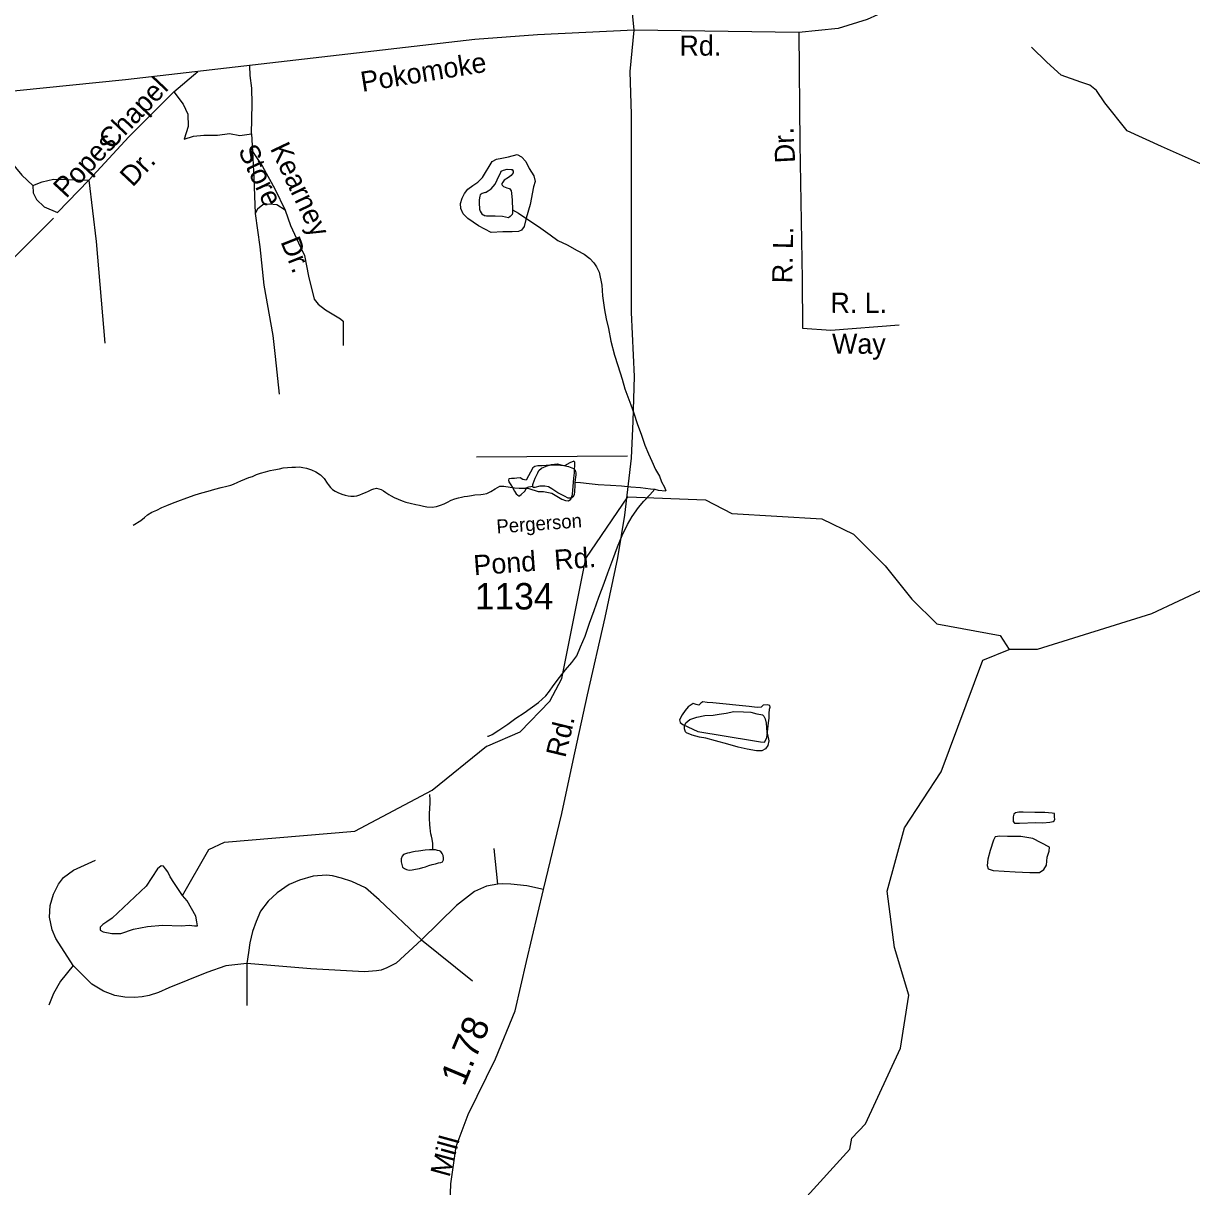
# Model space of a CAD drawing. Extents: x 2126262 to 2293712, y 749403 to 919119.
# Drawn here: x 2145646 to 2151173, y 844700 to 850203 of the extents above; entities that cross this region are included whole.
import ezdxf

# ---------------------------------------------------------------- set-up
doc = ezdxf.new("R2010")
doc.units = 0
for name, color, linetype in [('Exist Hydrographic Creek Single Shore', 7, 'Continuous'), ('Exist Hydrographic Misc Water Feature', 7, 'Continuous'), ('Exist Hydrographic Pond Under 1500 Sq Ft', 7, 'Continuous'), ('Exist Road Non-System Type 51', 7, 'Continuous'), ('Exist Road Non-System Type 51 Label', 7, 'Continuous'), ('Exist Road Secondary Mileage Hundredths English Label', 7, 'Continuous'), ('Exist Road Secondary Type 51 Attributed', 7, 'Continuous'), ('Exist Road Secondary Type 51 Label', 7, 'Continuous'), ('Exist Road Secondary Type 51 Number Label', 7, 'Continuous')]:
    doc.layers.add(name, color=color, linetype=linetype)

msp = doc.modelspace()

# ---------------------------------------------------------------- linework, layer by layer
at = {"layer": 'Exist Hydrographic Creek Single Shore'}
for points in [[(2147842.7, 846785.6), (2147995.5, 846851.7), (2148136.4, 846996.5), (2148193.4, 847103.5), (2148307.4, 847672), (2148505.5, 847963.3), (2148872.5, 847949.1), (2148997.4, 847884.2), (2149422.5, 847859), (2149573.4, 847787), (2149723.5, 847636.3), (2149849.4, 847479.5), (2149966.5, 847362.2), (2150267.5, 847306.8), (2150309.5, 847240.3)], [(2155391.5, 847151.7), (2155017.5, 847093.8), (2154942.5, 847059.3), (2154478.4, 846563.6), (2154246.5, 846420.8), (2153955.5, 846328.4), (2153505.5, 846232.7), (2153347.4, 846242.5), (2153113.4, 846365.5), (2152862.4, 846613.4), (2152710.5, 846964.3), (2152667.4, 847135.8), (2152608.4, 847235.4), (2152508.5, 847345.8), (2152424.4, 847377), (2152182.5, 847408.3), (2152065.4, 847492.7), (2151840.4, 847582.7), (2151640.5, 847616.3), (2151365.5, 847589.2), (2150983.5, 847410.1), (2150442.4, 847240.8), (2150309.5, 847240.3)], [(2149117.5, 844394.3), (2149555.5, 844877.3), (2149564.4, 844929.7), (2149630.4, 844997.2), (2149795.4, 845354.7), (2149835.4, 845606.4), (2149767.4, 845830.9), (2149732.5, 846097.4), (2149814.5, 846397.5), (2149987.4, 846662.9), (2150184.4, 847190.4), (2150309.5, 847240.3)], [(2146398.6, 846077.7), (2146522.4, 846294.9), (2146597.5, 846329.4), (2147213.4, 846382.3), (2147579.4, 846574.9), (2147836.4, 846782.9)]]:
    msp.add_lwpolyline(points, dxfattribs=at)
at = {"layer": 'Exist Hydrographic Misc Water Feature'}
for points in [[(2147831.6, 849402.3), (2147845.3, 849410.4), (2147859.3, 849420.5), (2147877.3, 849442.5), (2147887.1, 849462.6), (2147904.8, 849498.7), (2147906.8, 849502.7), (2147916.9, 849508.7), (2147934.7, 849512.8), (2147952.8, 849510.9), (2147958.7, 849511), (2147962.8, 849503), (2147962.8, 849495), (2147953, 849483), (2147941.1, 849472.9), (2147921, 849460.8), (2147913.4, 849450.8), (2147909.3, 849444.7), (2147909.3, 849440.7), (2147911.3, 849436.8), (2147917.3, 849430.8), (2147933.3, 849424.9), (2147945.4, 849420.9), (2147953.4, 849410.9), (2147955.6, 849399), (2147957.5, 849367), (2147959.7, 849321)], [(2147831.6, 849402.3), (2147825.6, 849401.5), (2147820.3, 849400), (2147816, 849398.5), (2147811.1, 849395.3), (2147807.4, 849391.4), (2147804.7, 849385.8), (2147802.9, 849377.2), (2147802.3, 849366.6), (2147802.1, 849354.9), (2147801.8, 849345), (2147803.1, 849333.3), (2147803.9, 849323.7), (2147806.6, 849313.7), (2147810.9, 849306.5), (2147814.4, 849301.6), (2147820.5, 849297.4), (2147825.2, 849294.9), (2147830.1, 849292.3)], [(2147959.7, 849321), (2147960.1, 849307), (2147958.1, 849299), (2147948, 849288.9), (2147940.1, 849282.9), (2147912, 849288.8), (2147878.1, 849290.6), (2147854.1, 849290.5), (2147836.1, 849290.3), (2147830.1, 849292.3)], [(2147959.7, 849321), (2147988, 849305.2), (2148032.1, 849275.4), (2148082.4, 849241.8), (2148138.5, 849202.1), (2148174.6, 849176.2), (2148218.7, 849154.5), (2148264.9, 849128.8), (2148299.1, 849111), (2148325.1, 849091.1), (2148345.2, 849069.3), (2148357.3, 849051.3), (2148369.6, 849025.4), (2148381.7, 848963.5), (2148386, 848913.5), (2148394.7, 848847.5), (2148402.9, 848805.6), (2148413.1, 848759.7), (2148425.4, 848699.8), (2148441.6, 848633.9), (2148458, 848584), (2148478.3, 848520.1), (2148490.6, 848474.2), (2148519.1, 848398.4), (2148533.3, 848358.5), (2148549.5, 848310.6), (2148569.8, 848254.7), (2148586, 848206.8), (2148602.4, 848166.9), (2148618.6, 848131), (2148636.6, 848093.1), (2148654.9, 848061.2), (2148665.1, 848033.3), (2148679.1, 848009.4), (2148685.2, 847991.5)], [(2146165.5, 847829.6), (2146201.4, 847851.8), (2146219.1, 847865.4), (2146233, 847877.4), (2146252.9, 847890.2), (2146276.9, 847900.3), (2146300.9, 847912.1), (2146324.9, 847922.3), (2146350.5, 847933.2), (2146376.3, 847943.3), (2146418.8, 847958.9), (2146458.3, 847972), (2146490.3, 847982), (2146520.1, 847990.4), (2146551.9, 847998.8), (2146582, 848007.1), (2146607.8, 848013.2), (2146626.5, 848017.7), (2146639.8, 848023.2), (2146659.5, 848031.9), (2146673.7, 848038.1), (2146693.5, 848045.9), (2146711.6, 848053.7), (2146729.6, 848059.9), (2146749.3, 848068.5), (2146767.4, 848074.7), (2146791.1, 848080.8), (2146813.1, 848086.9), (2146831.1, 848091.4), (2146857, 848095.8), (2146875, 848099.5), (2146895.1, 848101.6), (2146915, 848103.7), (2146932.8, 848104.1), (2146952.7, 848104.5), (2146967.5, 848102.5), (2146984.7, 848098.9), (2147009.1, 848091.1), (2147029, 848080.8), (2147051.4, 848067.2), (2147069.4, 848049.6), (2147083.6, 848027.2), (2147087.7, 848021.3), (2147097.9, 848007.1), (2147107.7, 847998), (2147120.3, 847989.5), (2147133.8, 847983.5), (2147152, 847975.7), (2147167.4, 847970.5), (2147182, 847968.5), (2147194.3, 847966.6), (2147210.3, 847966.3), (2147224, 847968.5), (2147238.2, 847973.1), (2147251.9, 847978.6), (2147264, 847983.3), (2147277.7, 847989.6), (2147293.7, 847997.4), (2147303.8, 848001.3), (2147316.9, 848003.5), (2147327.8, 848001.6), (2147338, 847998.1), (2147350.1, 847992.2), (2147359.8, 847983.7), (2147374.3, 847974.4), (2147386, 847968.4), (2147400.2, 847959.9), (2147418.4, 847952.2), (2147438.1, 847944.3), (2147454.3, 847938.3), (2147476.2, 847932.9), (2147502.3, 847927.5), (2147520.3, 847923), (2147538.6, 847919.4), (2147554.6, 847915.7), (2147579.6, 847914.4), (2147600.3, 847918), (2147618.3, 847924.2), (2147636.4, 847930.4), (2147652.4, 847938.5), (2147670, 847947.7), (2147686.8, 847953.5), (2147704.9, 847958.6), (2147718.8, 847961.3), (2147731.1, 847963.9), (2147747.3, 847966.6), (2147765.6, 847969.3), (2147781.5, 847971.9), (2147809.8, 847974.1), (2147821.5, 847976.4), (2147837.5, 847978.6)], [(2148055.3, 848013.9), (2148055.3, 848021.9), (2148057.1, 848025.9), (2148067, 848051.9), (2148078.9, 848076), (2148084.8, 848088), (2148096.7, 848098.1), (2148118.9, 848108.2), (2148144.5, 848116.3), (2148172.6, 848118.5), (2148194.5, 848112.6), (2148224.5, 848106.8), (2148248.9, 848097), (2148256.9, 848089), (2148258.9, 848077), (2148258.9, 848067), (2148255, 848033)], [(2148255, 848033), (2148255, 848017), (2148253.4, 847989), (2148251.3, 847973), (2148245.6, 847961), (2148237.6, 847956.9), (2148223.6, 847956.8), (2148205.6, 847966.7), (2148173.4, 847982.5), (2148145.3, 848000.4), (2148129.3, 848010.3), (2148113.3, 848014.2), (2148089.3, 848014.1), (2148065.3, 848007.9), (2148057.3, 848007.9), (2148055.3, 848013.9)], [(2148255, 848033), (2148281.1, 848031.1), (2148323.1, 848025.4), (2148365.1, 848021.6), (2148423.2, 848018), (2148475, 848014.3), (2148519.1, 848010.5), (2148565.1, 848006.7), (2148613.2, 848001), (2148633.3, 847999.1)], [(2147837.5, 847978.6), (2147857.2, 847988.7), (2147877.3, 848000.9), (2147899.2, 848013), (2147919.3, 848013.1), (2147949.3, 848009.2), (2147969.4, 848005.3), (2147991.3, 848003.5), (2148019.4, 848003.7), (2148037.2, 848009.8), (2148055.3, 848013.9)], [(2147842, 846830.9), (2147846.1, 846830.9), (2147863.8, 846839.1), (2147895.8, 846859.3), (2147937.6, 846887.4), (2147975.5, 846915.6), (2148015.3, 846941.8), (2148083, 846990.2), (2148116.8, 847022.4), (2148134.9, 847044.6), (2148152.5, 847068.6), (2148182.2, 847108.8), (2148210.1, 847144.9), (2148239.8, 847179.1), (2148263.8, 847211.2), (2148281.5, 847253.3), (2148303.4, 847303.5), (2148324.7, 847365.5), (2148346.5, 847425.6), (2148368, 847487.7), (2148393.8, 847553.9), (2148411.5, 847603.9), (2148435, 847666), (2148456.8, 847726.2), (2148478.5, 847780.3), (2148504.2, 847832.4), (2148526.1, 847870.6), (2148555.8, 847912.7), (2148581.7, 847942.8), (2148609.3, 847973), (2148633.3, 847999.1)], [(2148633.3, 847999.1), (2148649.3, 847995.2), (2148685.2, 847991.5)], [(2149165.6, 846838.3), (2149171.8, 846808.4), (2149167.9, 846786.4), (2149156, 846770.4), (2149140, 846762.2), (2149114, 846762.1), (2149070.1, 846769.9), (2149028.1, 846779.6), (2148977.8, 846793.3), (2148919.8, 846809), (2148873.9, 846820.8), (2148843.7, 846826.6), (2148809.9, 846836.3), (2148783.6, 846846.2), (2148777.5, 846852.2), (2148773.6, 846866.2), (2148773.6, 846880.2), (2148779.3, 846894.2), (2148799.2, 846910.3), (2148831.2, 846920.5), (2148869.1, 846928.7), (2148909.1, 846930.9), (2148937, 846935.1), (2148971.1, 846939.2), (2149007.1, 846947.5), (2149053.1, 846945.7), (2149087.1, 846943.9), (2149115, 846936.1), (2149135.1, 846934.2), (2149143.1, 846932.3), (2149149, 846926.3), (2149155.4, 846912.3), (2149159.3, 846892.3), (2149161.3, 846870.4), (2149163.6, 846850.4), (2149165.6, 846838.3)], [(2147836.4, 846782.9), (2147842.7, 846785.6)], [(2147583.1, 846293.7), (2147582.9, 846301.8), (2147582.6, 846315.8), (2147582.6, 846324), (2147580.4, 846343.7), (2147576.3, 846357.7), (2147574, 846369.3), (2147572, 846381.6), (2147570.1, 846397.2), (2147567.9, 846411.2), (2147567.1, 846442.4), (2147567.3, 846459.7), (2147569.1, 846493.2), (2147570.3, 846511.2), (2147570.8, 846529.3), (2147568.3, 846554.8)], [(2147583.1, 846293.7), (2147566.7, 846293.2), (2147546.8, 846291.9), (2147515, 846286.9), (2147499, 846284.7), (2147483, 846281.8), (2147472.3, 846279.5), (2147463.1, 846277.3), (2147453.9, 846275), (2147444, 846271.1), (2147437.1, 846263.8), (2147433.2, 846250.8), (2147433.4, 846236.1), (2147435.6, 846224.5), (2147439.7, 846212.1), (2147448.7, 846204.5), (2147458, 846199.5), (2147470.9, 846197.6), (2147484.6, 846198.9), (2147500.8, 846201.9), (2147519.9, 846204.7), (2147535.5, 846209.3), (2147547.6, 846213.1), (2147563.6, 846219.4), (2147579.6, 846224), (2147595.4, 846227.8), (2147609.3, 846231.6), (2147621.4, 846233.8), (2147628.8, 846236.9), (2147632.5, 846245.8), (2147633.1, 846255.7), (2147631, 846266.4), (2147626.5, 846276.3), (2147620.4, 846284.7), (2147614.6, 846288.1), (2147605.4, 846290.7), (2147594.7, 846292.6), (2147583.1, 846293.7)]]:
    msp.add_lwpolyline(points, dxfattribs=at)
at = {"layer": 'Exist Hydrographic Pond Under 1500 Sq Ft'}
for points in [[(2148024.2, 849280.8), (2148015.4, 849242.5), (2148002.8, 849224.2), (2147987.3, 849218.6), (2147957.8, 849215.8), (2147914.2, 849215.8), (2147858, 849213), (2147798.9, 849245.3), (2147748.5, 849280.1), (2147725.8, 849301.6), (2147714.6, 849326.9), (2147713.2, 849350.8), (2147721.6, 849376.1), (2147732.9, 849398.6), (2147748.3, 849418.3), (2147772.2, 849435.2), (2147796.1, 849450.7), (2147817.3, 849473.8), (2147863.6, 849549.1), (2147884.7, 849560.4), (2147908.6, 849564.6), (2147940.9, 849571.6), (2147981.7, 849582.9), (2148002.8, 849571.6), (2148022.4, 849549.1), (2148037.9, 849516.8), (2148060.4, 849481.6), (2148067.4, 849454.9), (2148059.2, 849429.1), (2148043.5, 849345.2), (2148024.2, 849280.8)], [(2148249.6, 848051.4), (2148252.4, 848076.7), (2148253.4, 848094.2), (2148254.3, 848109.9), (2148255.2, 848119.1), (2148254.3, 848127.4), (2148250.6, 848132), (2148231.2, 848124.6), (2148205.4, 848109), (2148166.7, 848113.6), (2148136.7, 848112.4), (2148099.5, 848109.9), (2148079.2, 848109), (2148065.4, 848107.1), (2148056.2, 848100.7), (2148023.8, 848042.3), (2148009.2, 848045.3), (2147996.3, 848052.7), (2147979.7, 848051.8), (2147968.6, 848049.9), (2147954.8, 848049.9), (2147941.9, 848048.1), (2147941, 848041.6), (2147942.8, 848033.4), (2147951.1, 848020.4), (2147959.4, 848006.6), (2147969.6, 847990), (2147976.9, 847978), (2147984.3, 847970.7), (2147989.8, 847966), (2148000.9, 847973.4), (2148017.5, 847989.1), (2148026.4, 848003.3), (2148037.7, 848002.9), (2148081, 847988.2), (2148105.9, 847988.2), (2148146.5, 847979.9), (2148193.8, 847951.4), (2148210.1, 847945.8), (2148223.9, 847944.8), (2148234.9, 847951.3), (2148243.2, 847973.4), (2148249.6, 848051.4)], [(2149171.6, 846894.8), (2149173.9, 846916.7), (2149173.9, 846937.6), (2149175.2, 846958.5), (2149179.2, 846967.7), (2149176.6, 846975.5), (2149166.1, 846979.4), (2149145.2, 846978.1), (2149136.1, 846967.7), (2149116.5, 846966.4), (2149080, 846971.6), (2148907.5, 846989), (2148880.3, 846989.9), (2148860.7, 846993.8), (2148850.2, 846987.3), (2148841.1, 846978.1), (2148828, 846980.7), (2148815, 846985.9), (2148791.5, 846970.3), (2148775.8, 846952), (2148762.8, 846932.4), (2148749.7, 846907.6), (2148752.3, 846895.8), (2148765.4, 846885.4), (2148835.9, 846852.3), (2149095, 846810.6), (2149133.5, 846804.4), (2149151.8, 846801.8), (2149163.5, 846822.7), (2149171.6, 846894.8)], [(2150430.6, 846470.4), (2150375.5, 846471.4), (2150355.1, 846472.2), (2150338.7, 846469), (2150331.5, 846462.6), (2150328.4, 846449.9), (2150327.9, 846437.4), (2150328.7, 846427.4), (2150333.9, 846420.2), (2150358.7, 846419), (2150436, 846422.6), (2150469, 846421.4), (2150501.4, 846424.2), (2150517, 846427), (2150523, 846431), (2150525, 846438.6), (2150523.3, 846448.5), (2150523.4, 846459.4), (2150523.4, 846464.6), (2150513.4, 846467.4), (2150477.8, 846470.2), (2150430.6, 846470.4)], [(2150365.2, 846356.4), (2150301.1, 846355.8), (2150265.7, 846357.2), (2150243.9, 846354.4), (2150235.7, 846339.4), (2150218.8, 846289.8), (2150208.4, 846249.4), (2150205.7, 846219.4), (2150209.8, 846203.1), (2150233, 846194.9), (2150338.6, 846189.9), (2150407.4, 846185.3), (2150452.4, 846185.3), (2150472.8, 846200.3), (2150486.5, 846220.8), (2150489.4, 846258.7), (2150498.7, 846287.6), (2150500.1, 846306.7), (2150421.1, 846346.2), (2150365.2, 846356.4)], [(2146398.6, 846077.7), (2146357.2, 846138.4), (2146339.5, 846164.9), (2146329.5, 846188.8), (2146318.1, 846202.7), (2146309.3, 846215.3), (2146298, 846217.8), (2146280.4, 846202.7), (2146226.9, 846121.2), (2146065.5, 845970.7), (2146039.9, 845953.3), (2146022.2, 845940.7), (2146009.7, 845928.1), (2146009.7, 845912.9), (2146023.5, 845905.4), (2146063.8, 845897.8), (2146106.2, 845898.2), (2146167, 845918), (2146232.5, 845930.6), (2146304.3, 845936.9), (2146393.7, 845934.4), (2146430.2, 845936.9), (2146455.4, 845933.1), (2146469.2, 845933.1), (2146466.7, 845952), (2146461.7, 845979.7), (2146420.1, 846051.5), (2146398.6, 846077.7)]]:
    msp.add_lwpolyline(points, dxfattribs=at)
at = {"layer": 'Exist Road Non-System Type 51'}
for p, q in [((2146357.9, 849878.8), (2146471.7, 849974.6)), ((2146724.7, 849680.6), (2146729.5, 849597.2)), ((2145788.9, 849281.8), (2145549, 849041.7)), ((2147889.7, 846131.6), (2147872.2, 846299.6)), ((2147529.1, 845867.6), (2147770.2, 845673.4)), ((2146702.8, 845756.3), (2146702.8, 845556.7))]:
    msp.add_line(p, q, dxfattribs=at)
for points in [[(2149313.7, 850159.1), (2149318.6, 849632.4), (2149329.5, 848992.2), (2149332.3, 848760.5), (2149466.2, 848752.1), (2149789.7, 848777.3)], [(2150867.2, 849694.7), (2150761.9, 849826.4), (2150722.4, 849885.7), (2150691.7, 849909.8), (2150647.8, 849925.2), (2150555.7, 849958.1), (2150487.7, 850019.6), (2150415.3, 850089.9)], [(2146724.7, 849680.6), (2146728.8, 849821.3), (2146726, 849896.7), (2146719.1, 849956.7), (2146717.2, 850001.1)], [(2145461.2, 849865), (2145460.4, 849776.6), (2145467.4, 849715.2), (2145517.6, 849630.1), (2145639, 849484.9), (2145690.6, 849436)], [(2145954.9, 849460.5), (2146144.5, 849665.3), (2146357.9, 849878.8)], [(2146357.9, 849878.8), (2146401.1, 849820.2), (2146423.4, 849772.7), (2146424.8, 849714.1), (2146406.7, 849654.1), (2146451.3, 849669.4), (2146500.1, 849673.6), (2146564.3, 849673.6), (2146621.5, 849682), (2146670.3, 849672.2), (2146724.7, 849680.6)], [(2151229.3, 849532.2), (2151029.6, 849620), (2150867.2, 849694.7)], [(2146729.5, 849597.2), (2146735.8, 849470.9), (2146742.8, 849303.4)], [(2146729.5, 849597.2), (2146777.6, 849525.4), (2146834.8, 849420.7), (2146883.6, 849318.8)], [(2145690.6, 849436), (2145734.5, 849453.5), (2145787.5, 849466), (2145851.7, 849464.6), (2145954.9, 849460.5)], [(2145690.6, 849436), (2145691.3, 849400.4), (2145708, 849369.7), (2145744.3, 849334.8), (2145807, 849308.3), (2145954.9, 849460.5)], [(2145954.9, 849460.5), (2145989.8, 849170.1), (2146031.6, 848689.9)], [(2146883.6, 849318.8), (2146844.6, 849343.9), (2146808.3, 849346.7), (2146779, 849343.9), (2146753.9, 849324.3), (2146742.8, 849303.4)], [(2146742.8, 849303.4), (2146763.7, 849145.7), (2146783.2, 848964.2), (2146825.1, 848726.9), (2146836.2, 848626.4), (2146856.5, 848448.4)], [(2146883.6, 849318.8), (2146908.8, 849246.2), (2146947.8, 849165.2), (2146975.7, 849105.2), (2146995.2, 849007.5), (2147021.6, 848897.9), (2147041.1, 848874.2), (2147074.6, 848847.7), (2147145.7, 848804.4), (2147158.3, 848793.2), (2147158.3, 848745.8), (2147158.3, 848678.8)], [(2147789.3, 848152.6), (2148503.1, 848157.2)], [(2145881.3, 845746.5), (2145799.5, 845874.1), (2145782, 845914.5), (2145770, 845974.5), (2145772.2, 846030.1), (2145787.5, 846083.6), (2145811.5, 846131.6), (2145836, 846162.1), (2145882.9, 846197.1), (2145987.6, 846245.1)], [(2147529.1, 845867.6), (2147328.9, 846056.3), (2147263.5, 846113.1), (2147200.2, 846143.6), (2147151.1, 846158.9), (2147107.5, 846170.9), (2147080.2, 846173.1), (2147016.9, 846168.7), (2146951.5, 846150.1), (2146903.5, 846129.4), (2146845.7, 846090.1), (2146804.2, 846050.9), (2146767.1, 846002.9), (2146746.4, 845954.9), (2146728.9, 845906.9), (2146716.9, 845853.4), (2146710.4, 845807.6), (2146702.8, 845756.3)], [(2147889.7, 846131.6), (2147836.2, 846120.7), (2147779.5, 846095.6), (2147695.5, 846030.1), (2147529.1, 845867.6)], [(2148105.7, 846105.4), (2148028.2, 846122.9), (2147951.9, 846131.6), (2147911.5, 846132.7), (2147889.7, 846131.6)], [(2147529.1, 845867.6), (2147409.1, 845757.4), (2147365.5, 845735.6), (2147338.2, 845724.7), (2147316.4, 845721.4), (2147259.7, 845716), (2147004.9, 845730.1), (2146702.8, 845756.3)], [(2146702.8, 845756.3), (2146602.9, 845744.3), (2146513.5, 845712.7), (2146333.5, 845640.7), (2146285.5, 845618.9), (2146240.7, 845604.7), (2146206.9, 845598.1), (2146170.9, 845594.9), (2146125.1, 845597), (2146078.2, 845603.6), (2146025.3, 845624.3), (2145969.6, 845658.1), (2145881.3, 845746.5)], [(2145881.3, 845746.5), (2145821.3, 845672.3), (2145787.5, 845614.5), (2145766.7, 845558.9)]]:
    msp.add_lwpolyline(points, dxfattribs=at)
at = {"layer": 'Exist Road Secondary Type 51 Attributed'}
for points in [[(2151532.8, 852175.6), (2151300.8, 852078.7), (2151106.9, 851976.8), (2150968.8, 851884.7), (2150852, 851781.9), (2150760, 851688.4), (2150681.9, 851601.9), (2150601, 851498.6), (2150523.1, 851357.3), (2150472.9, 851251.2), (2150408.8, 851075.4), (2150339.2, 850897.5), (2150258.5, 850744.4), (2150180.4, 850621.5), (2150082.8, 850507.1), (2149968.4, 850403.8), (2149890.3, 850350.7), (2149784.9, 850287.4), (2149637.1, 850220.4), (2149500.4, 850178.5), (2149313.7, 850159.1), (2148535.9, 850171.2)], [(2148535.9, 850171.2), (2148509.3, 850427.4)], [(2148535.9, 850171.2), (2148077.8, 850148.6), (2147782.1, 850126.3), (2146129.3, 849934.8), (2144195.4, 849740.3), (2144058.7, 849741.7), (2143904.6, 849771.8), (2143826.8, 849799.5)], [(2147665, 844620.7), (2147668.2, 844713.4), (2147693, 844889.7), (2147750.2, 845041.8), (2147879.2, 845305), (2147972.7, 845532.5), (2148026.4, 845765.7), (2148105.7, 846105.4), (2148193.1, 846465.1), (2148246.1, 846716.4), (2148314.5, 847026.7), (2148398.7, 847392.9), (2148458.7, 847675.2), (2148490.7, 847876.2), (2148522.8, 848146.2), (2148529.8, 848320.7), (2148536.8, 848532.9), (2148522.2, 848834.8), (2148522.2, 849295.4), (2148522.3, 849771.8), (2148516.7, 849975.6), (2148535.9, 850171.2)]]:
    msp.add_lwpolyline(points, dxfattribs=at)

# ---------------------------------------------------------------- texts
at = {"layer": 'Exist Road Non-System Type 51 Label'}
for s, height, rotation, p in [('Chapel', 95, 46.6569, (2146061.6, 849600.3)), ('Dr.', 95, 93.0269, (2149297.4, 849543.9)), ('Popes', 95, 47.1074, (2145847.8, 849371.4)), ('Store', 95, 295.0319, (2146659.8, 849602.8)), ('Kearney', 95, 295.3814, (2146811.4, 849611.2)), ('Dr.', 95, 46.6569, (2146162.2, 849425.1)), ('Dr.', 95, 291.7476, (2146860.9, 849170.2)), ('R. L.', 95, 88.8554, (2149282.9, 848972.2)), ('R. L.', 95, 359.9335, (2149463.9, 848833.4)), ('Way', 95, 359.9335, (2149471.3, 848639.9)), ('Pergerson', 65.62, 4.2084, (2147886.1, 847789.5)), ('Pond', 95, 4.2084, (2147778.5, 847591.7)), ('Rd.', 95, 4.2084, (2148160.4, 847617.1))]:
    msp.add_text(s, height=height, rotation=rotation, dxfattribs=at).set_placement(p)
at = {"layer": 'Exist Road Secondary Mileage Hundredths English Label'}
msp.add_text('1.78', height=125, rotation=67.3467, dxfattribs=at).set_placement((2147730.8, 845170.1))
at = {"layer": 'Exist Road Secondary Type 51 Label'}
for s, rotation, p in [('Rd.', 0.1486, (2148749.8, 850049.6)), ('Pokomoke', 9.1724, (2147249.3, 849878.4)), ('Rd.', 76.4394, (2148209.2, 846725.3)), ('Mill', 74.7806, (2147660.9, 844740.9))]:
    msp.add_text(s, height=95, rotation=rotation, dxfattribs=at).set_placement(p)
at = {"layer": 'Exist Road Secondary Type 51 Number Label'}
msp.add_text('1134', height=125, dxfattribs=at).set_placement((2147781.8, 847430.2))

doc.saveas('drawing.dxf')
